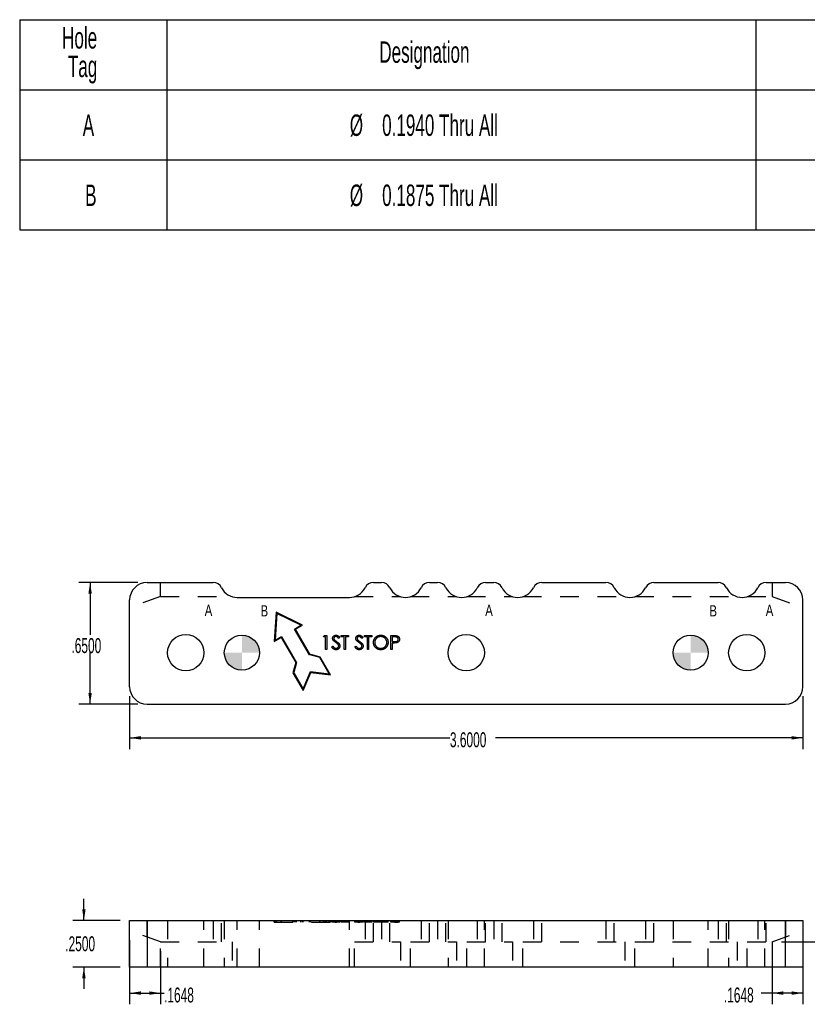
# Model space of a CAD drawing. Header units: inches. Extents: x 1880 to 2363, y -453 to -54.
# Tile 782 of 1056: x 2034.25 to 2038.47, y -149.71 to -144.45. Entities that reach past the tile are written whole.
import ezdxf

# ---------------------------------------------------------------- set-up
doc = ezdxf.new("R2010")
doc.units = ezdxf.units.IN
doc.header["$LTSCALE"] = 0.5
doc.header["$MEASUREMENT"] = 0
doc.linetypes.add('HIDDEN', pattern=[0.225, 0.15, -0.075])
for name, color, linetype in [('SID-M-D', 42, 'Continuous'), ('SID-M-F', 202, 'Continuous'), ('SID-M-H', 4, 'HIDDEN'), ('SID-M-S', 105, 'Continuous')]:
    doc.layers.add(name, color=color, linetype=linetype)
doc.styles.add('SLDTEXTSTYLE0', font='TXT', dxfattribs={"width": 0.595745})

msp = doc.modelspace()

# ---------------------------------------------------------------- hatches: boundary and pattern name
at = {"layer": 'SID-M-F'}
h = msp.add_hatch(color=256, dxfattribs=at)
edge = h.paths.add_edge_path(flags=0)
edge.add_arc((2035.44154, -147.8326), 0.09375, 0, 90)
edge.add_line((2035.44154, -147.73885), (2035.44154, -147.8326))
edge.add_line((2035.44154, -147.8326), (2035.53529, -147.8326))
h = msp.add_hatch(color=256, dxfattribs=at)
edge = h.paths.add_edge_path(flags=0)
edge.add_arc((2037.84154, -147.8326), 0.09375, 0, 90)
edge.add_line((2037.84154, -147.73885), (2037.84154, -147.8326))
edge.add_line((2037.84154, -147.8326), (2037.93529, -147.8326))
h = msp.add_hatch(color=256, dxfattribs=at)
edge = h.paths.add_edge_path(flags=0)
edge.add_arc((2035.44154, -147.8326), 0.09375, 180, 270)
edge.add_line((2035.44154, -147.92635), (2035.44154, -147.8326))
edge.add_line((2035.44154, -147.8326), (2035.34779, -147.8326))
h = msp.add_hatch(color=256, dxfattribs=at)
edge = h.paths.add_edge_path(flags=0)
edge.add_arc((2037.84154, -147.8326), 0.09375, 180, 270)
edge.add_line((2037.84154, -147.92635), (2037.84154, -147.8326))
edge.add_line((2037.84154, -147.8326), (2037.74779, -147.8326))

# ---------------------------------------------------------------- linework, layer by layer
at = {"layer": 'SID-M-D', "color": 0}
for p, q in [((2034.25368, -144.44545), (2041.734, -144.44545)), ((2034.25368, -144.44545), (2034.25368, -145.57045)), ((2035.04109, -144.44545), (2035.04109, -145.57045)), ((2038.19069, -144.44545), (2038.19069, -145.57045)), ((2034.25368, -144.82045), (2041.734, -144.82045)), ((2034.25368, -145.19545), (2041.734, -145.19545)), ((2034.25368, -145.57045), (2041.734, -145.57045))]:
    msp.add_line(p, q, dxfattribs=at)
at = {"layer": 'SID-M-D'}
for p, q in [((2034.88454, -147.4576), (2034.57008, -147.4576)), ((2034.63008, -147.4576), (2034.63008, -147.73682)), ((2034.63008, -148.1076), (2034.63008, -147.83207)), ((2034.84154, -148.0646), (2034.84154, -148.34825)), ((2038.44154, -148.0646), (2038.44154, -148.34825)), ((2034.88454, -148.1076), (2034.57008, -148.1076)), ((2034.84154, -148.28825), (2036.55404, -148.28825)), ((2038.44154, -148.28825), (2036.79787, -148.28825)), ((2034.59694, -149.26538), (2034.59694, -149.14999)), ((2034.79154, -149.26538), (2034.53694, -149.26538)), ((2034.84154, -149.37038), (2034.84154, -149.71409)), ((2038.32669, -149.38038), (2038.87328, -149.38038)), ((2038.44154, -149.37038), (2038.44154, -149.71409)), ((2035.00639, -149.43038), (2035.00639, -149.71409)), ((2038.27669, -149.43038), (2038.27669, -149.71409)), ((2034.79154, -149.51538), (2034.53694, -149.51538)), ((2034.59694, -149.51538), (2034.59694, -149.63076)), ((2034.84154, -149.65409), (2035.02575, -149.65409)), ((2038.44154, -149.65409), (2038.21854, -149.65409))]:
    msp.add_line(p, q, dxfattribs=at)
for points in [[(2034.63008, -147.4576), (2034.62085, -147.5176), (2034.63931, -147.5176)], [(2034.63008, -148.1076), (2034.63931, -148.0476), (2034.62085, -148.0476)], [(2034.84154, -148.28825), (2034.90154, -148.29748), (2034.90154, -148.27902)], [(2038.44154, -148.28825), (2038.38154, -148.27902), (2038.38154, -148.29748)], [(2034.59694, -149.26538), (2034.60618, -149.20538), (2034.58771, -149.20538)], [(2034.59694, -149.51538), (2034.58771, -149.57538), (2034.60618, -149.57538)], [(2034.84154, -149.65409), (2034.90154, -149.66332), (2034.90154, -149.64486)], [(2035.00639, -149.65409), (2034.94639, -149.64486), (2034.94639, -149.66332)], [(2038.27669, -149.65409), (2038.33669, -149.66332), (2038.33669, -149.64486)], [(2038.44154, -149.65409), (2038.38154, -149.64486), (2038.38154, -149.66332)]]:
    msp.add_solid(points, dxfattribs=at)
at = {"layer": 'SID-M-H'}
for p, q in [((2035.00639, -147.5325), (2035.00639, -147.4576)), ((2038.27669, -147.4576), (2038.27669, -147.5325)), ((2035.00639, -147.5325), (2034.84154, -147.5925)), ((2035.00639, -147.5325), (2035.38941, -147.5325)), ((2036.04367, -147.5325), (2036.28941, -147.5325)), ((2036.34367, -147.5325), (2036.58941, -147.5325)), ((2036.64367, -147.5325), (2036.88941, -147.5325)), ((2036.94367, -147.5325), (2037.48941, -147.5325)), ((2037.54367, -147.5325), (2038.08941, -147.5325)), ((2038.14367, -147.5325), (2038.27669, -147.5325)), ((2038.27669, -147.5325), (2038.44154, -147.5925)), ((2034.93454, -149.35422), (2034.93454, -149.26538)), ((2035.04454, -149.26538), (2035.04454, -149.51538)), ((2035.23854, -149.51538), (2035.23854, -149.26538)), ((2035.28809, -149.26538), (2035.28809, -149.38038)), ((2035.33269, -149.38038), (2035.33269, -149.26538)), ((2035.34779, -149.26538), (2035.34779, -149.51538)), ((2035.41654, -149.51538), (2035.41654, -149.26538)), ((2035.53529, -149.51538), (2035.53529, -149.26538)), ((2035.61465, -149.27538), (2035.61465, -149.26538)), ((2035.61465, -149.27538), (2035.91515, -149.27538)), ((2035.61913, -149.27538), (2035.61913, -149.26538)), ((2035.6248, -149.27538), (2035.6248, -149.26538)), ((2035.62841, -149.27538), (2035.62841, -149.26538)), ((2035.6523, -149.27538), (2035.6523, -149.26538)), ((2035.65377, -149.27538), (2035.65377, -149.26538)), ((2035.71483, -149.27538), (2035.71483, -149.26538)), ((2035.71913, -149.27538), (2035.71913, -149.26538)), ((2035.72305, -149.27538), (2035.72305, -149.26538)), ((2035.72851, -149.27538), (2035.72851, -149.26538)), ((2035.72947, -149.27538), (2035.72947, -149.26538)), ((2035.73377, -149.27538), (2035.73377, -149.26538)), ((2035.75769, -149.27538), (2035.75769, -149.26538)), ((2035.76616, -149.27538), (2035.76616, -149.26538)), ((2035.76913, -149.27538), (2035.76913, -149.26538)), ((2035.76966, -149.27538), (2035.76966, -149.26538)), ((2035.80305, -149.27538), (2035.80305, -149.26538)), ((2035.80568, -149.27538), (2035.80568, -149.26538)), ((2035.80841, -149.27538), (2035.80841, -149.26538)), ((2035.81091, -149.27538), (2035.81091, -149.26538)), ((2035.85769, -149.27538), (2035.85769, -149.26538)), ((2035.86033, -149.27538), (2035.86033, -149.26538)), ((2035.87733, -149.27538), (2035.87733, -149.26538)), ((2035.8817, -149.27538), (2035.8817, -149.26538)), ((2035.88878, -149.27538), (2035.88878, -149.26538)), ((2035.89545, -149.27538), (2035.89545, -149.26538)), ((2035.90769, -149.27538), (2035.90769, -149.26538)), ((2035.91515, -149.27538), (2035.91515, -149.26538)), ((2035.92215, -149.27538), (2035.92215, -149.26538)), ((2035.92692, -149.27538), (2035.92692, -149.26538)), ((2035.92844, -149.27538), (2035.92844, -149.26538)), ((2035.93107, -149.27538), (2035.93107, -149.26538)), ((2035.93359, -149.27538), (2035.93359, -149.26538)), ((2035.93849, -149.27538), (2035.93849, -149.26538)), ((2035.94326, -149.27538), (2035.94326, -149.26538)), ((2035.9445, -149.27538), (2035.9445, -149.26538)), ((2035.94477, -149.27538), (2035.94477, -149.26538)), ((2035.94524, -149.27538), (2035.94524, -149.26538)), ((2035.94849, -149.27538), (2035.94849, -149.26538)), ((2035.95667, -149.27538), (2035.95667, -149.26538)), ((2035.95902, -149.27538), (2035.95902, -149.26538)), ((2035.95934, -149.27538), (2035.95934, -149.26538)), ((2035.96506, -149.27538), (2035.96506, -149.26538)), ((2035.96601, -149.27538), (2035.96601, -149.26538)), ((2035.97269, -149.27538), (2035.97269, -149.26538)), ((2036.01178, -149.27538), (2035.97269, -149.27538)), ((2035.9889, -149.27538), (2035.9889, -149.26538)), ((2035.99557, -149.27538), (2035.99557, -149.26538)), ((2036.01178, -149.27538), (2036.01178, -149.26538)), ((2036.01654, -149.51538), (2036.01654, -149.26538)), ((2036.04611, -149.27538), (2036.04611, -149.26538)), ((2036.05088, -149.27538), (2036.05088, -149.26538)), ((2036.05239, -149.27538), (2036.05239, -149.26538)), ((2036.05503, -149.27538), (2036.05503, -149.26538)), ((2036.05755, -149.27538), (2036.05755, -149.26538)), ((2036.06245, -149.27538), (2036.06245, -149.26538)), ((2036.06722, -149.27538), (2036.06722, -149.26538)), ((2036.06846, -149.27538), (2036.06846, -149.26538)), ((2036.06872, -149.27538), (2036.06872, -149.26538)), ((2036.0692, -149.27538), (2036.0692, -149.26538)), ((2036.07245, -149.27538), (2036.07245, -149.26538)), ((2036.08063, -149.27538), (2036.08063, -149.26538)), ((2036.08298, -149.27538), (2036.08298, -149.26538)), ((2036.08329, -149.27538), (2036.08329, -149.26538)), ((2036.08902, -149.27538), (2036.08902, -149.26538)), ((2036.08997, -149.27538), (2036.08997, -149.26538)), ((2036.09664, -149.27538), (2036.09664, -149.26538)), ((2036.13574, -149.27538), (2036.09664, -149.27538)), ((2036.10038, -149.26538), (2036.10038, -149.38038)), ((2036.11285, -149.27538), (2036.11285, -149.26538)), ((2036.11953, -149.27538), (2036.11953, -149.26538)), ((2036.13574, -149.27538), (2036.13574, -149.26538)), ((2036.14498, -149.38038), (2036.14498, -149.26538)), ((2036.14527, -149.27538), (2036.14527, -149.26538)), ((2036.15195, -149.27538), (2036.15195, -149.26538)), ((2036.18389, -149.27538), (2036.18389, -149.26538)), ((2036.18422, -149.27538), (2036.18422, -149.26538)), ((2036.18449, -149.27538), (2036.18449, -149.26538)), ((2036.18809, -149.26538), (2036.18809, -149.38038)), ((2036.21679, -149.27538), (2036.21679, -149.26538)), ((2036.22346, -149.27538), (2036.22346, -149.26538)), ((2036.23269, -149.38038), (2036.23269, -149.26538)), ((2036.23872, -149.27538), (2036.23872, -149.26538)), ((2036.25071, -149.27538), (2036.23872, -149.27538)), ((2036.24539, -149.27538), (2036.24539, -149.26538)), ((2036.25071, -149.27538), (2036.25071, -149.26538)), ((2036.25331, -149.27538), (2036.25331, -149.26538)), ((2036.25842, -149.27538), (2036.25842, -149.26538)), ((2036.259, -149.27538), (2036.259, -149.26538)), ((2036.26965, -149.27538), (2036.26965, -149.26538)), ((2036.27025, -149.27538), (2036.27025, -149.26538)), ((2036.27781, -149.27538), (2036.27781, -149.26538)), ((2036.28449, -149.27538), (2036.28449, -149.26538)), ((2036.40038, -149.26538), (2036.40038, -149.38038)), ((2036.44498, -149.38038), (2036.44498, -149.26538)), ((2036.48809, -149.26538), (2036.48809, -149.38038)), ((2036.53269, -149.38038), (2036.53269, -149.26538)), ((2036.54454, -149.26538), (2036.54454, -149.51538)), ((2036.70038, -149.26538), (2036.70038, -149.38038)), ((2036.73854, -149.51538), (2036.73854, -149.26538)), ((2036.74498, -149.38038), (2036.74498, -149.26538)), ((2036.78809, -149.26538), (2036.78809, -149.38038)), ((2036.83269, -149.38038), (2036.83269, -149.26538)), ((2037.00038, -149.26538), (2037.00038, -149.38038)), ((2037.04498, -149.38038), (2037.04498, -149.26538)), ((2037.38809, -149.26538), (2037.38809, -149.38038)), ((2037.43269, -149.38038), (2037.43269, -149.26538)), ((2037.60038, -149.26538), (2037.60038, -149.38038)), ((2037.64498, -149.38038), (2037.64498, -149.26538)), ((2037.74779, -149.26538), (2037.74779, -149.51538)), ((2037.93529, -149.51538), (2037.93529, -149.26538)), ((2037.98809, -149.26538), (2037.98809, -149.38038)), ((2038.03269, -149.38038), (2038.03269, -149.26538)), ((2038.04454, -149.26538), (2038.04454, -149.51538)), ((2038.20038, -149.26538), (2038.20038, -149.38038)), ((2038.23854, -149.51538), (2038.23854, -149.26538)), ((2038.24498, -149.38038), (2038.24498, -149.26538)), ((2038.34854, -149.26538), (2038.34854, -149.35422)), ((2035.00639, -149.38038), (2034.84154, -149.32038)), ((2038.27669, -149.38038), (2038.44154, -149.32038)), ((2035.00639, -149.51538), (2035.00639, -149.38038)), ((2035.00639, -149.38038), (2035.38941, -149.38038)), ((2035.38941, -149.38038), (2035.38941, -149.51538)), ((2036.04367, -149.51538), (2036.04367, -149.38038)), ((2036.04367, -149.38038), (2036.28941, -149.38038)), ((2036.28941, -149.38038), (2036.28941, -149.51538)), ((2036.34367, -149.51538), (2036.34367, -149.38038)), ((2036.34367, -149.38038), (2036.58941, -149.38038)), ((2036.58941, -149.38038), (2036.58941, -149.51538)), ((2036.64367, -149.51538), (2036.64367, -149.38038)), ((2036.64367, -149.38038), (2036.88941, -149.38038)), ((2036.88941, -149.38038), (2036.88941, -149.51538)), ((2036.94367, -149.51538), (2036.94367, -149.38038)), ((2036.94367, -149.38038), (2037.48941, -149.38038)), ((2037.48941, -149.38038), (2037.48941, -149.51538)), ((2037.54367, -149.51538), (2037.54367, -149.38038)), ((2037.54367, -149.38038), (2038.08941, -149.38038)), ((2038.08941, -149.38038), (2038.08941, -149.51538)), ((2038.14367, -149.51538), (2038.14367, -149.38038)), ((2038.14367, -149.38038), (2038.27669, -149.38038)), ((2038.27669, -149.38038), (2038.27669, -149.51538))]:
    msp.add_line(p, q, dxfattribs=at)
for points, knots in [([(2035.94477, -149.27538), (2035.9442, -149.27538), (2035.94309, -149.27538), (2035.94144, -149.27538), (2035.93982, -149.27538), (2035.93825, -149.27538), (2035.93672, -149.27538), (2035.93523, -149.27538), (2035.93378, -149.27538), (2035.93236, -149.27538), (2035.93098, -149.27538), (2035.92964, -149.27538), (2035.92831, -149.27538), (2035.92701, -149.27538), (2035.92575, -149.27538), (2035.92451, -149.27538), (2035.9233, -149.27538), (2035.92254, -149.27538), (2035.92215, -149.27538)], [0, 0, 0, 0, 0.05720712, 0.11369377, 0.16917451, 0.2241547, 0.27871426, 0.33378749, 0.38923362, 0.44581309, 0.50369413, 0.56428253, 0.62796277, 0.69464338, 0.76537745, 0.83961467, 0.91753941, 1, 1, 1, 1]), ([(2035.93849, -149.27538), (2035.93866, -149.27538), (2035.93904, -149.27538), (2035.93975, -149.27538), (2035.94068, -149.27538), (2035.94182, -149.27538), (2035.94318, -149.27538), (2035.94476, -149.27538), (2035.94655, -149.27538), (2035.94782, -149.27538), (2035.94849, -149.27538)], [0, 0, 0, 0, 0.0525943, 0.124952, 0.2180939, 0.3335024, 0.4687892, 0.6249376, 0.801683, 1, 1, 1, 1]), ([(2035.96601, -149.27538), (2035.966, -149.27538), (2035.96597, -149.27538), (2035.96565, -149.27538), (2035.96519, -149.27538), (2035.96449, -149.27538), (2035.96362, -149.27538), (2035.96254, -149.27538), (2035.96128, -149.27538), (2035.95983, -149.27538), (2035.95825, -149.27538), (2035.95658, -149.27538), (2035.95482, -149.27538), (2035.95297, -149.27538), (2035.95104, -149.27538), (2035.94902, -149.27538), (2035.94692, -149.27538), (2035.94549, -149.27538), (2035.94477, -149.27538)], [0, 0, 0, 0, 0.0614952, 0.1217962, 0.1809517, 0.2402988, 0.2997574, 0.3607997, 0.4231654, 0.4883458, 0.5536422, 0.6172806, 0.6801816, 0.7421416, 0.8046285, 0.8682356, 0.9330084, 1, 1, 1, 1]), ([(2036.06872, -149.27538), (2036.06816, -149.27538), (2036.06705, -149.27538), (2036.06539, -149.27538), (2036.06378, -149.27538), (2036.06221, -149.27538), (2036.06068, -149.27538), (2036.05919, -149.27538), (2036.05774, -149.27538), (2036.05632, -149.27538), (2036.05493, -149.27538), (2036.0536, -149.27538), (2036.05227, -149.27538), (2036.05096, -149.27538), (2036.04971, -149.27538), (2036.04847, -149.27538), (2036.04726, -149.27538), (2036.0465, -149.27538), (2036.04611, -149.27538)], [0, 0, 0, 0, 0.05720712, 0.11369377, 0.16917451, 0.2241547, 0.27871426, 0.33378749, 0.38923362, 0.44581309, 0.50369413, 0.56428253, 0.62796277, 0.69464338, 0.76537745, 0.83961467, 0.91753941, 1, 1, 1, 1]), ([(2036.06245, -149.27538), (2036.06261, -149.27538), (2036.063, -149.27538), (2036.06371, -149.27538), (2036.06464, -149.27538), (2036.06578, -149.27538), (2036.06714, -149.27538), (2036.06872, -149.27538), (2036.07051, -149.27538), (2036.07178, -149.27538), (2036.07245, -149.27538)], [0, 0, 0, 0, 0.0525943, 0.124952, 0.2180939, 0.3335024, 0.4687892, 0.6249376, 0.801683, 1, 1, 1, 1]), ([(2036.08997, -149.27538), (2036.08996, -149.27538), (2036.08993, -149.27538), (2036.08961, -149.27538), (2036.08914, -149.27538), (2036.08845, -149.27538), (2036.08758, -149.27538), (2036.0865, -149.27538), (2036.08524, -149.27538), (2036.08379, -149.27538), (2036.08221, -149.27538), (2036.08053, -149.27538), (2036.07878, -149.27538), (2036.07692, -149.27538), (2036.07499, -149.27538), (2036.07298, -149.27538), (2036.07088, -149.27538), (2036.06945, -149.27538), (2036.06872, -149.27538)], [0, 0, 0, 0, 0.0614952, 0.1217962, 0.1809517, 0.2402988, 0.2997574, 0.3607997, 0.4231654, 0.4883458, 0.5536422, 0.6172806, 0.6801816, 0.7421416, 0.8046285, 0.8682356, 0.9330084, 1, 1, 1, 1]), ([(2036.18449, -149.27538), (2036.18314, -149.27538), (2036.18048, -149.27538), (2036.17658, -149.27538), (2036.17284, -149.27538), (2036.16926, -149.27538), (2036.16584, -149.27538), (2036.16258, -149.27538), (2036.15948, -149.27538), (2036.15659, -149.27538), (2036.15394, -149.27538), (2036.15162, -149.27538), (2036.14967, -149.27538), (2036.14806, -149.27538), (2036.1468, -149.27538), (2036.14593, -149.27538), (2036.14537, -149.27538), (2036.14531, -149.27538), (2036.14527, -149.27538)], [0, 0, 0, 0, 0.0658189, 0.1297465, 0.192072, 0.2534594, 0.3145696, 0.3762799, 0.4390257, 0.503267, 0.5674928, 0.6297048, 0.6909996, 0.7514517, 0.8120044, 0.8731497, 0.9356355, 1, 1, 1, 1]), ([(2036.22346, -149.27538), (2036.22343, -149.27538), (2036.22336, -149.27538), (2036.22281, -149.27538), (2036.22194, -149.27538), (2036.2207, -149.27538), (2036.21909, -149.27538), (2036.21712, -149.27538), (2036.2148, -149.27538), (2036.21217, -149.27538), (2036.20928, -149.27538), (2036.20621, -149.27538), (2036.20297, -149.27538), (2036.19958, -149.27538), (2036.19602, -149.27538), (2036.19232, -149.27538), (2036.18846, -149.27538), (2036.18583, -149.27538), (2036.18449, -149.27538)], [0, 0, 0, 0, 0.06523429, 0.12858434, 0.19034309, 0.25140799, 0.31220558, 0.37361408, 0.43626401, 0.50040726, 0.56453495, 0.62713708, 0.68833831, 0.74923959, 0.81007579, 0.87165561, 0.93476571, 1, 1, 1, 1]), ([(2036.26965, -149.27538), (2036.26918, -149.27538), (2036.26816, -149.27538), (2036.26648, -149.27538), (2036.26452, -149.27538), (2036.26229, -149.27538), (2036.25979, -149.27538), (2036.25701, -149.27538), (2036.25396, -149.27538), (2036.25183, -149.27538), (2036.25071, -149.27538)], [0, 0, 0, 0, 0.0751716, 0.1647429, 0.2680114, 0.385964, 0.5177993, 0.6636978, 0.8244168, 1, 1, 1, 1]), ([(2036.25842, -149.27538), (2036.25905, -149.27538), (2036.26028, -149.27538), (2036.26205, -149.27538), (2036.2637, -149.27538), (2036.26521, -149.27538), (2036.26659, -149.27538), (2036.26783, -149.27538), (2036.26895, -149.27538), (2036.27024, -149.27538), (2036.27169, -149.27538), (2036.27327, -149.27538), (2036.2746, -149.27538), (2036.27575, -149.27538), (2036.27668, -149.27538), (2036.27733, -149.27538), (2036.27774, -149.27538), (2036.27779, -149.27538), (2036.27781, -149.27538)], [0, 0, 0, 0, 0.0725466, 0.1400498, 0.2025188, 0.2606047, 0.313264, 0.3617272, 0.4048899, 0.444319, 0.5165995, 0.5864091, 0.6549956, 0.7243019, 0.793411, 0.86161, 0.9295377, 1, 1, 1, 1]), ([(2036.28449, -149.27538), (2036.28448, -149.27538), (2036.28446, -149.27538), (2036.28425, -149.27538), (2036.28397, -149.27538), (2036.28353, -149.27538), (2036.28296, -149.27538), (2036.28229, -149.27538), (2036.28149, -149.27538), (2036.28056, -149.27538), (2036.27953, -149.27538), (2036.2784, -149.27538), (2036.27717, -149.27538), (2036.27585, -149.27538), (2036.27443, -149.27538), (2036.27292, -149.27538), (2036.27132, -149.27538), (2036.27021, -149.27538), (2036.26965, -149.27538)], [0, 0, 0, 0, 0.07011889, 0.13719235, 0.20201618, 0.26463141, 0.32611655, 0.3860103, 0.44581185, 0.5052977, 0.56463328, 0.62428263, 0.68390203, 0.74395277, 0.80538773, 0.86838803, 0.93308403, 1, 1, 1, 1])]:
    msp.add_open_spline(points, degree=3, knots=knots, dxfattribs=at)
at = {"layer": 'SID-M-S'}
for p, q in [((2034.93454, -147.4576), (2035.28809, -147.4576)), ((2036.14498, -147.4576), (2036.18809, -147.4576)), ((2036.44498, -147.4576), (2036.48809, -147.4576)), ((2036.74498, -147.4576), (2036.78809, -147.4576)), ((2037.04498, -147.4576), (2037.38809, -147.4576)), ((2037.64498, -147.4576), (2037.98809, -147.4576)), ((2038.24498, -147.4576), (2038.34854, -147.4576)), ((2034.84154, -148.0146), (2034.84154, -147.5506)), ((2035.41654, -147.5365), (2036.01654, -147.5365)), ((2038.44154, -148.0146), (2038.44154, -147.5506)), ((2035.6248, -147.61582), (2035.61465, -147.77319)), ((2035.62841, -147.62207), (2035.61913, -147.76599)), ((2035.76616, -147.68572), (2035.6248, -147.61582)), ((2035.75769, -147.68599), (2035.62841, -147.62207)), ((2035.72305, -147.70599), (2035.75769, -147.68599)), ((2035.80305, -147.84456), (2035.72305, -147.70599)), ((2035.72851, -147.70746), (2035.76616, -147.68572)), ((2035.80568, -147.84112), (2035.72851, -147.70746)), ((2035.61465, -147.77319), (2035.6523, -147.75146)), ((2035.61913, -147.76599), (2035.65377, -147.74599)), ((2035.6523, -147.75146), (2035.72947, -147.88512)), ((2035.65377, -147.74599), (2035.73377, -147.88456)), ((2035.87733, -147.74839), (2035.8817, -147.74076)), ((2035.88878, -147.74839), (2035.87733, -147.74839)), ((2035.8817, -147.74076), (2035.89545, -147.74076)), ((2035.88878, -147.81513), (2035.88878, -147.74839)), ((2035.89545, -147.74076), (2035.89545, -147.81513)), ((2035.96506, -147.75144), (2035.95902, -147.75602)), ((2035.97269, -147.74076), (2036.01178, -147.74076)), ((2035.97269, -147.74839), (2035.97269, -147.74076)), ((2035.9889, -147.74839), (2035.97269, -147.74839)), ((2035.9889, -147.81513), (2035.9889, -147.74839)), ((2035.99557, -147.74839), (2035.99557, -147.81513)), ((2036.01178, -147.74839), (2035.99557, -147.74839)), ((2036.01178, -147.74076), (2036.01178, -147.74839)), ((2036.08902, -147.75144), (2036.08298, -147.75602)), ((2036.09664, -147.74076), (2036.13574, -147.74076)), ((2036.09664, -147.74839), (2036.09664, -147.74076)), ((2036.11285, -147.74839), (2036.09664, -147.74839)), ((2036.11285, -147.81513), (2036.11285, -147.74839)), ((2036.11953, -147.74839), (2036.11953, -147.81513)), ((2036.13574, -147.74839), (2036.11953, -147.74839)), ((2036.13574, -147.74076), (2036.13574, -147.74839)), ((2036.23872, -147.74076), (2036.25331, -147.74076)), ((2036.23872, -147.81513), (2036.23872, -147.74076)), ((2036.24539, -147.74839), (2036.24539, -147.77318)), ((2036.259, -147.74839), (2036.24539, -147.74839)), ((2036.24539, -147.77318), (2036.25842, -147.77334)), ((2036.24539, -147.78081), (2036.24539, -147.81513)), ((2036.25071, -147.78081), (2036.24539, -147.78081)), ((2035.89545, -147.81513), (2035.88878, -147.81513)), ((2035.92215, -147.80079), (2035.92844, -147.79702)), ((2035.99557, -147.81513), (2035.9889, -147.81513)), ((2036.04611, -147.80079), (2036.05239, -147.79702)), ((2036.11953, -147.81513), (2036.11285, -147.81513)), ((2036.24539, -147.81513), (2036.23872, -147.81513)), ((2035.72947, -147.88512), (2035.71483, -147.93976)), ((2035.73377, -147.88456), (2035.71913, -147.9392)), ((2035.85769, -147.8592), (2035.80305, -147.84456)), ((2035.86033, -147.85576), (2035.80568, -147.84112)), ((2035.90769, -147.9458), (2035.85769, -147.8592)), ((2035.91515, -147.95073), (2035.86033, -147.85576)), ((2035.71483, -147.93976), (2035.76966, -148.03473)), ((2035.71913, -147.9392), (2035.76913, -148.0258)), ((2035.76913, -148.0258), (2035.80841, -147.93384)), ((2035.76966, -148.03473), (2035.81091, -147.93817)), ((2035.80841, -147.93384), (2035.90769, -147.9458)), ((2035.81091, -147.93817), (2035.91515, -147.95073)), ((2034.93454, -148.1076), (2038.34854, -148.1076)), ((2034.84154, -149.51538), (2034.84154, -149.26538)), ((2034.84154, -149.26538), (2038.44154, -149.26538)), ((2034.93454, -149.26538), (2034.93454, -149.51538)), ((2038.34854, -149.51538), (2038.34854, -149.26538)), ((2038.44154, -149.26538), (2038.44154, -149.51538)), ((2038.44154, -149.51538), (2034.84154, -149.51538))]:
    msp.add_line(p, q, dxfattribs=at)
for centre, radius in [((2035.14154, -147.8326), 0.097), ((2035.44154, -147.8326), 0.09375), ((2036.64154, -147.8326), 0.097), ((2037.84154, -147.8326), 0.09375), ((2038.14154, -147.8326), 0.097)]:
    msp.add_circle(centre, radius, dxfattribs=at)
for centre, radius, start, end in [((2034.93454, -147.5506), 0.093, 90, 180), ((2035.28809, -147.5076), 0.05, 26.87743, 90), ((2036.14498, -147.5076), 0.05, 90, 153.12257), ((2036.18809, -147.5076), 0.05, 26.87743, 90), ((2036.44498, -147.5076), 0.05, 90, 153.12257), ((2036.48809, -147.5076), 0.05, 26.87743, 90), ((2036.74498, -147.5076), 0.05, 90, 153.12257), ((2036.78809, -147.5076), 0.05, 26.87743, 90), ((2037.04498, -147.5076), 0.05, 90, 153.12257), ((2037.38809, -147.5076), 0.05, 26.87743, 90), ((2037.64498, -147.5076), 0.05, 90, 153.12257), ((2037.98809, -147.5076), 0.05, 26.87743, 90), ((2038.24498, -147.5076), 0.05, 90, 153.12257), ((2038.34854, -147.5506), 0.093, 0, 90), ((2035.41654, -147.4425), 0.094, 206.87743, 270), ((2036.01654, -147.4425), 0.094, 270, 333.12257), ((2036.31654, -147.4425), 0.094, 206.87743, 333.12257), ((2036.61654, -147.4425), 0.094, 206.87743, 333.12257), ((2036.91654, -147.4425), 0.094, 206.87743, 333.12257), ((2037.51654, -147.4425), 0.094, 206.87743, 333.12257), ((2038.11654, -147.4425), 0.094, 206.87743, 333.12257), ((2034.93454, -148.0146), 0.093, 180, 270), ((2038.34854, -148.0146), 0.093, 270, 0)]:
    msp.add_arc(centre, radius, start, end, dxfattribs=at)
for points, knots in [([(2035.92692, -147.75621), (2035.92694, -147.75542), (2035.927, -147.75387), (2035.92746, -147.75159), (2035.9282, -147.74942), (2035.92922, -147.74737), (2035.93054, -147.7455), (2035.93208, -147.74379), (2035.93389, -147.74233), (2035.9359, -147.74108), (2035.93809, -147.74009), (2035.94039, -147.73937), (2035.94279, -147.73894), (2035.94442, -147.73888), (2035.94524, -147.73885)], [0, 0, 0, 0, 0.0837707, 0.1657509, 0.246237, 0.3274037, 0.4087255, 0.4896297, 0.5716099, 0.6557425, 0.7412237, 0.8265771, 0.9120042, 1, 1, 1, 1]), ([(2035.93107, -147.76753), (2035.93074, -147.7671), (2035.9301, -147.76623), (2035.92924, -147.76489), (2035.92852, -147.76351), (2035.92794, -147.76211), (2035.92747, -147.76067), (2035.92715, -147.75921), (2035.92695, -147.75772), (2035.92693, -147.75671), (2035.92692, -147.75621)], [0, 0, 0, 0, 0.1335024, 0.2625505, 0.3882519, 0.511531, 0.6337341, 0.7554018, 0.8775569, 1, 1, 1, 1]), ([(2035.94326, -147.77765), (2035.94248, -147.77709), (2035.94098, -147.77603), (2035.93889, -147.77444), (2035.93702, -147.773), (2035.93538, -147.77167), (2035.93397, -147.77047), (2035.93278, -147.7694), (2035.93183, -147.76844), (2035.93131, -147.76781), (2035.93107, -147.76753)], [0, 0, 0, 0, 0.1815353, 0.3470817, 0.4955678, 0.6283573, 0.7455197, 0.8458308, 0.9307818, 1, 1, 1, 1]), ([(2035.9445, -147.74648), (2035.94373, -147.74651), (2035.94225, -147.74655), (2035.94015, -147.7471), (2035.93825, -147.74793), (2035.93662, -147.74914), (2035.93527, -147.75057), (2035.93429, -147.7522), (2035.9337, -147.754), (2035.93363, -147.75526), (2035.93359, -147.7559)], [0, 0, 0, 0, 0.1430311, 0.275822, 0.4018687, 0.5278745, 0.650459, 0.7659638, 0.8808091, 1, 1, 1, 1]), ([(2035.93359, -147.7559), (2035.9336, -147.7563), (2035.93362, -147.7571), (2035.93385, -147.75828), (2035.93415, -147.75945), (2035.93462, -147.76061), (2035.93528, -147.76179), (2035.93614, -147.763), (2035.93722, -147.76426), (2035.93805, -147.76508), (2035.93849, -147.76551)], [0, 0, 0, 0, 0.1072824, 0.2160593, 0.3229564, 0.4341311, 0.5534241, 0.6860812, 0.8342604, 1, 1, 1, 1]), ([(2035.93849, -147.76551), (2035.93866, -147.76565), (2035.93904, -147.766), (2035.93975, -147.76656), (2035.94068, -147.76726), (2035.94182, -147.76812), (2035.94318, -147.76912), (2035.94476, -147.77025), (2035.94655, -147.77154), (2035.94782, -147.77244), (2035.94849, -147.77291)], [0, 0, 0, 0, 0.0525943, 0.124952, 0.2180939, 0.3335024, 0.4687892, 0.6249376, 0.801683, 1, 1, 1, 1]), ([(2035.95667, -147.78951), (2035.95634, -147.78908), (2035.95564, -147.78819), (2035.95444, -147.78686), (2035.95303, -147.78548), (2035.95144, -147.78403), (2035.94967, -147.78252), (2035.94772, -147.78093), (2035.94556, -147.7793), (2035.94404, -147.77821), (2035.94326, -147.77765)], [0, 0, 0, 0, 0.09028131, 0.18953433, 0.29920483, 0.41837415, 0.54836578, 0.68812912, 0.83907976, 1, 1, 1, 1]), ([(2035.95902, -147.75602), (2035.95866, -147.75555), (2035.95796, -147.75464), (2035.95689, -147.75338), (2035.95589, -147.75222), (2035.95489, -147.75122), (2035.95398, -147.75029), (2035.95308, -147.74952), (2035.95223, -147.74886), (2035.95115, -147.74816), (2035.94979, -147.74749), (2035.9481, -147.7469), (2035.94632, -147.74655), (2035.94511, -147.7465), (2035.9445, -147.74648)], [0, 0, 0, 0, 0.09844934, 0.18959042, 0.27412816, 0.35211132, 0.42368727, 0.48902601, 0.54893619, 0.6018922, 0.70125903, 0.79963268, 0.89856579, 1, 1, 1, 1]), ([(2035.94524, -147.73885), (2035.94612, -147.73888), (2035.94786, -147.73894), (2035.95042, -147.73947), (2035.9529, -147.74031), (2035.95488, -147.7413), (2035.95643, -147.74228), (2035.95762, -147.74317), (2035.95883, -147.7442), (2035.96004, -147.74538), (2035.96128, -147.74669), (2035.96253, -147.74815), (2035.96381, -147.74973), (2035.96464, -147.75086), (2035.96506, -147.75144)], [0, 0, 0, 0, 0.107209, 0.2132044, 0.3185615, 0.4265006, 0.4833404, 0.5432849, 0.6079743, 0.6771986, 0.7507411, 0.8287515, 0.9122099, 1, 1, 1, 1]), ([(2035.94849, -147.77291), (2035.9493, -147.7735), (2035.95086, -147.77464), (2035.95308, -147.77634), (2035.9551, -147.77802), (2035.95692, -147.77964), (2035.95855, -147.7812), (2035.95998, -147.78272), (2035.96123, -147.78419), (2035.96258, -147.78606), (2035.96395, -147.78837), (2035.96512, -147.79121), (2035.96587, -147.79406), (2035.96596, -147.79597), (2035.96601, -147.79691)], [0, 0, 0, 0, 0.096967, 0.1877632, 0.2723812, 0.3513018, 0.4243116, 0.4918819, 0.5542029, 0.6108432, 0.7159176, 0.8145502, 0.9085005, 1, 1, 1, 1]), ([(2036.05088, -147.75621), (2036.0509, -147.75542), (2036.05096, -147.75387), (2036.05142, -147.75159), (2036.05215, -147.74942), (2036.05318, -147.74737), (2036.0545, -147.7455), (2036.05604, -147.74379), (2036.05785, -147.74233), (2036.05986, -147.74108), (2036.06205, -147.74009), (2036.06435, -147.73937), (2036.06675, -147.73894), (2036.06837, -147.73888), (2036.0692, -147.73885)], [0, 0, 0, 0, 0.0837707, 0.1657509, 0.246237, 0.3274037, 0.4087255, 0.4896297, 0.5716099, 0.6557425, 0.7412237, 0.8265771, 0.9120042, 1, 1, 1, 1]), ([(2036.05503, -147.76753), (2036.0547, -147.7671), (2036.05406, -147.76623), (2036.0532, -147.76489), (2036.05248, -147.76351), (2036.0519, -147.76211), (2036.05143, -147.76067), (2036.05111, -147.75921), (2036.05091, -147.75772), (2036.05089, -147.75671), (2036.05088, -147.75621)], [0, 0, 0, 0, 0.1335024, 0.2625505, 0.3882519, 0.511531, 0.6337341, 0.7554018, 0.8775569, 1, 1, 1, 1]), ([(2036.06722, -147.77765), (2036.06644, -147.77709), (2036.06494, -147.77603), (2036.06285, -147.77444), (2036.06098, -147.773), (2036.05934, -147.77167), (2036.05792, -147.77047), (2036.05673, -147.7694), (2036.05579, -147.76844), (2036.05527, -147.76781), (2036.05503, -147.76753)], [0, 0, 0, 0, 0.1815353, 0.3470817, 0.4955678, 0.6283573, 0.7455197, 0.8458308, 0.9307818, 1, 1, 1, 1]), ([(2036.06846, -147.74648), (2036.06769, -147.74651), (2036.06621, -147.74655), (2036.06411, -147.7471), (2036.06221, -147.74793), (2036.06058, -147.74914), (2036.05923, -147.75057), (2036.05825, -147.7522), (2036.05766, -147.754), (2036.05759, -147.75526), (2036.05755, -147.7559)], [0, 0, 0, 0, 0.1430311, 0.275822, 0.4018687, 0.5278745, 0.650459, 0.7659638, 0.8808091, 1, 1, 1, 1]), ([(2036.05755, -147.7559), (2036.05756, -147.7563), (2036.05758, -147.7571), (2036.0578, -147.75828), (2036.05811, -147.75945), (2036.05858, -147.76061), (2036.05924, -147.76179), (2036.0601, -147.763), (2036.06118, -147.76426), (2036.06201, -147.76508), (2036.06245, -147.76551)], [0, 0, 0, 0, 0.1072824, 0.2160593, 0.3229564, 0.4341311, 0.5534241, 0.6860812, 0.8342604, 1, 1, 1, 1]), ([(2036.06245, -147.76551), (2036.06261, -147.76565), (2036.063, -147.766), (2036.06371, -147.76656), (2036.06464, -147.76726), (2036.06578, -147.76812), (2036.06714, -147.76912), (2036.06872, -147.77025), (2036.07051, -147.77154), (2036.07178, -147.77244), (2036.07245, -147.77291)], [0, 0, 0, 0, 0.0525943, 0.124952, 0.2180939, 0.3335024, 0.4687892, 0.6249376, 0.801683, 1, 1, 1, 1]), ([(2036.08063, -147.78951), (2036.08029, -147.78908), (2036.0796, -147.78819), (2036.07839, -147.78686), (2036.07699, -147.78548), (2036.0754, -147.78403), (2036.07363, -147.78252), (2036.07168, -147.78093), (2036.06952, -147.7793), (2036.068, -147.77821), (2036.06722, -147.77765)], [0, 0, 0, 0, 0.0902813, 0.1895343, 0.2992048, 0.4183741, 0.5483658, 0.6881291, 0.8390798, 1, 1, 1, 1]), ([(2036.08298, -147.75602), (2036.08262, -147.75555), (2036.08192, -147.75464), (2036.08085, -147.75338), (2036.07985, -147.75222), (2036.07885, -147.75122), (2036.07794, -147.75029), (2036.07704, -147.74952), (2036.07619, -147.74886), (2036.07511, -147.74816), (2036.07375, -147.74749), (2036.07205, -147.7469), (2036.07028, -147.74655), (2036.06907, -147.7465), (2036.06846, -147.74648)], [0, 0, 0, 0, 0.0984493, 0.1895904, 0.2741282, 0.3521113, 0.4236873, 0.489026, 0.5489362, 0.6018922, 0.701259, 0.7996327, 0.8985658, 1, 1, 1, 1]), ([(2036.0692, -147.73885), (2036.07008, -147.73888), (2036.07182, -147.73894), (2036.07438, -147.73947), (2036.07686, -147.74031), (2036.07884, -147.7413), (2036.08039, -147.74228), (2036.08158, -147.74317), (2036.08278, -147.7442), (2036.084, -147.74538), (2036.08524, -147.74669), (2036.08649, -147.74815), (2036.08777, -147.74973), (2036.08859, -147.75086), (2036.08902, -147.75144)], [0, 0, 0, 0, 0.107209, 0.2132044, 0.3185615, 0.4265006, 0.4833404, 0.5432849, 0.6079743, 0.6771986, 0.7507411, 0.8287515, 0.9122099, 1, 1, 1, 1]), ([(2036.07245, -147.77291), (2036.07326, -147.7735), (2036.07482, -147.77464), (2036.07704, -147.77634), (2036.07906, -147.77802), (2036.08088, -147.77964), (2036.08251, -147.7812), (2036.08394, -147.78272), (2036.08518, -147.78419), (2036.08654, -147.78606), (2036.08791, -147.78837), (2036.08908, -147.79121), (2036.08982, -147.79406), (2036.08992, -147.79597), (2036.08997, -147.79691)], [0, 0, 0, 0, 0.096967, 0.1877632, 0.2723812, 0.3513018, 0.4243116, 0.4918819, 0.5542029, 0.6108432, 0.7159176, 0.8145502, 0.9085005, 1, 1, 1, 1]), ([(2036.14527, -147.77827), (2036.14529, -147.77739), (2036.14531, -147.77563), (2036.14558, -147.77302), (2036.14597, -147.77045), (2036.14654, -147.76793), (2036.14728, -147.76547), (2036.14815, -147.76304), (2036.14922, -147.76068), (2036.15042, -147.75837), (2036.15177, -147.75615), (2036.15325, -147.75405), (2036.15482, -147.75205), (2036.15655, -147.75021), (2036.15837, -147.74847), (2036.16031, -147.74686), (2036.16237, -147.74536), (2036.16454, -147.74401), (2036.16679, -147.7428), (2036.1691, -147.74175), (2036.17145, -147.74085), (2036.17385, -147.74012), (2036.1763, -147.73955), (2036.17879, -147.73916), (2036.18132, -147.73889), (2036.18303, -147.73886), (2036.18389, -147.73885)], [0, 0, 0, 0, 0.043209, 0.0858729, 0.12812, 0.170152, 0.2119176, 0.253753, 0.2960064, 0.3384434, 0.3810154, 0.4228205, 0.4640891, 0.5051258, 0.545975, 0.5869852, 0.6283386, 0.6700838, 0.7119916, 0.7530392, 0.7940494, 0.8348855, 0.8754983, 0.9165473, 0.9580038, 1, 1, 1, 1]), ([(2036.18449, -147.81704), (2036.18314, -147.81701), (2036.18048, -147.81694), (2036.17658, -147.81639), (2036.17284, -147.81552), (2036.16926, -147.81427), (2036.16584, -147.81267), (2036.16258, -147.81071), (2036.15948, -147.80838), (2036.15659, -147.80574), (2036.15394, -147.80287), (2036.15162, -147.79979), (2036.14967, -147.79657), (2036.14806, -147.7932), (2036.1468, -147.78968), (2036.14593, -147.78601), (2036.14537, -147.78219), (2036.14531, -147.77959), (2036.14527, -147.77827)], [0, 0, 0, 0, 0.0658189, 0.1297465, 0.192072, 0.2534594, 0.3145696, 0.3762799, 0.4390257, 0.503267, 0.5674928, 0.6297048, 0.6909996, 0.7514517, 0.8120044, 0.8731497, 0.9356355, 1, 1, 1, 1]), ([(2036.18422, -147.74648), (2036.18351, -147.74649), (2036.18211, -147.74651), (2036.18002, -147.74673), (2036.17796, -147.74705), (2036.17593, -147.74752), (2036.17392, -147.74812), (2036.17195, -147.74884), (2036.17, -147.74972), (2036.16809, -147.7507), (2036.16626, -147.75182), (2036.1645, -147.75301), (2036.16286, -147.75431), (2036.16132, -147.7557), (2036.15988, -147.75718), (2036.15855, -147.75875), (2036.15732, -147.76042), (2036.1562, -147.76217), (2036.15521, -147.764), (2036.15432, -147.76588), (2036.15359, -147.76782), (2036.15301, -147.76981), (2036.15251, -147.77184), (2036.1522, -147.77393), (2036.15197, -147.77607), (2036.15196, -147.77751), (2036.15195, -147.77825)], [0, 0, 0, 0, 0.0420169, 0.0836322, 0.1249648, 0.1662222, 0.2075844, 0.2495075, 0.2916118, 0.3346064, 0.3774695, 0.4193916, 0.4608732, 0.501919, 0.5427073, 0.5838362, 0.6246544, 0.6660092, 0.707437, 0.7485882, 0.7894032, 0.8307655, 0.8720896, 0.9140065, 0.9565047, 1, 1, 1, 1]), ([(2036.15195, -147.77825), (2036.15198, -147.77932), (2036.15203, -147.78143), (2036.15249, -147.78453), (2036.15322, -147.78751), (2036.15427, -147.79036), (2036.1556, -147.79308), (2036.15723, -147.79567), (2036.15917, -147.79812), (2036.16138, -147.80042), (2036.16379, -147.80252), (2036.16634, -147.80437), (2036.16903, -147.80592), (2036.17182, -147.80722), (2036.17475, -147.8082), (2036.1778, -147.8089), (2036.18097, -147.80935), (2036.18313, -147.80939), (2036.18422, -147.80941)], [0, 0, 0, 0, 0.0645014, 0.1268942, 0.187739, 0.2484197, 0.3085858, 0.3695803, 0.4318217, 0.4961719, 0.5606574, 0.6234915, 0.6852449, 0.7466429, 0.8083351, 0.8704914, 0.9343195, 1, 1, 1, 1]), ([(2036.18389, -147.73885), (2036.18527, -147.73889), (2036.18797, -147.73895), (2036.19195, -147.73949), (2036.19575, -147.74036), (2036.19939, -147.7416), (2036.20284, -147.74321), (2036.20613, -147.74516), (2036.20924, -147.74746), (2036.21214, -147.75009), (2036.21479, -147.75297), (2036.21711, -147.75605), (2036.21907, -147.7593), (2036.22068, -147.76271), (2036.22194, -147.76627), (2036.22281, -147.77002), (2036.22336, -147.77391), (2036.22343, -147.77657), (2036.22346, -147.77792)], [0, 0, 0, 0, 0.0665665, 0.1307421, 0.1933478, 0.2549983, 0.3161192, 0.3772642, 0.4393999, 0.5028052, 0.5663562, 0.6282508, 0.6891071, 0.7493579, 0.8101796, 0.8716166, 0.9348726, 1, 1, 1, 1]), ([(2036.21679, -147.7779), (2036.21678, -147.77718), (2036.21676, -147.77575), (2036.21654, -147.77364), (2036.21622, -147.77157), (2036.21576, -147.76956), (2036.21516, -147.7676), (2036.21442, -147.7657), (2036.21356, -147.76385), (2036.21256, -147.76205), (2036.21144, -147.76033), (2036.21022, -147.75868), (2036.20888, -147.75714), (2036.20744, -147.75566), (2036.20589, -147.75429), (2036.20421, -147.75302), (2036.20246, -147.7518), (2036.20059, -147.75071), (2036.19866, -147.74971), (2036.19668, -147.74885), (2036.19468, -147.74811), (2036.19264, -147.74752), (2036.19057, -147.74705), (2036.18848, -147.74673), (2036.18636, -147.74651), (2036.18494, -147.74649), (2036.18422, -147.74648)], [0, 0, 0, 0, 0.0429116, 0.085123, 0.1264629, 0.1674393, 0.2079592, 0.248229, 0.2887262, 0.3296427, 0.3705068, 0.4110947, 0.4517817, 0.4923654, 0.533442, 0.5752157, 0.6175565, 0.660784, 0.704049, 0.7469728, 0.7891811, 0.8311179, 0.8732484, 0.9151728, 0.9573842, 1, 1, 1, 1]), ([(2036.18422, -147.80941), (2036.18495, -147.8094), (2036.18641, -147.80938), (2036.18858, -147.80918), (2036.19071, -147.80886), (2036.1928, -147.80839), (2036.19485, -147.80781), (2036.19685, -147.8071), (2036.1988, -147.80624), (2036.20072, -147.80528), (2036.20256, -147.80419), (2036.20431, -147.80302), (2036.20594, -147.80174), (2036.20748, -147.80037), (2036.20891, -147.7989), (2036.21024, -147.79733), (2036.21145, -147.79566), (2036.21256, -147.79392), (2036.21356, -147.7921), (2036.21442, -147.79022), (2036.21516, -147.78829), (2036.21575, -147.78631), (2036.21622, -147.78428), (2036.21654, -147.7822), (2036.21676, -147.78007), (2036.21678, -147.77863), (2036.21679, -147.7779)], [0, 0, 0, 0, 0.0436389, 0.0865491, 0.1291943, 0.1714588, 0.2134438, 0.2553979, 0.2975069, 0.3400837, 0.382496, 0.4241069, 0.4648486, 0.5055551, 0.5462017, 0.5867724, 0.6272746, 0.6684858, 0.7095112, 0.7503955, 0.7910688, 0.8320051, 0.8731193, 0.9145996, 0.9569503, 1, 1, 1, 1]), ([(2036.22346, -147.77792), (2036.22343, -147.77926), (2036.22336, -147.78189), (2036.22281, -147.78576), (2036.22194, -147.78948), (2036.2207, -147.79304), (2036.21909, -147.79645), (2036.21712, -147.7997), (2036.2148, -147.80279), (2036.21217, -147.80569), (2036.20928, -147.80834), (2036.20621, -147.81068), (2036.20297, -147.81264), (2036.19958, -147.81426), (2036.19602, -147.81549), (2036.19232, -147.81639), (2036.18846, -147.81694), (2036.18583, -147.81701), (2036.18449, -147.81704)], [0, 0, 0, 0, 0.06523429, 0.12858434, 0.19034309, 0.25140799, 0.31220558, 0.37361408, 0.43626401, 0.50040726, 0.56453495, 0.62713708, 0.68833831, 0.74923959, 0.81007579, 0.87165561, 0.93476571, 1, 1, 1, 1]), ([(2036.26965, -147.77959), (2036.26918, -147.77969), (2036.26816, -147.7799), (2036.26648, -147.78015), (2036.26452, -147.78035), (2036.26229, -147.78053), (2036.25979, -147.78063), (2036.25701, -147.78075), (2036.25396, -147.7808), (2036.25183, -147.78081), (2036.25071, -147.78081)], [0, 0, 0, 0, 0.0751716, 0.1647429, 0.2680114, 0.385964, 0.5177993, 0.6636978, 0.8244168, 1, 1, 1, 1]), ([(2036.25331, -147.74076), (2036.25431, -147.74076), (2036.25623, -147.74076), (2036.25899, -147.74083), (2036.26149, -147.74091), (2036.26374, -147.74103), (2036.26573, -147.74117), (2036.26746, -147.74137), (2036.26895, -147.74157), (2036.26984, -147.74178), (2036.27025, -147.74188)], [0, 0, 0, 0, 0.17695575, 0.33905508, 0.48631822, 0.61878092, 0.73561883, 0.83874248, 0.92645707, 1, 1, 1, 1]), ([(2036.25842, -147.77334), (2036.25905, -147.77334), (2036.26028, -147.77334), (2036.26205, -147.77326), (2036.2637, -147.77316), (2036.26521, -147.77302), (2036.26659, -147.77282), (2036.26783, -147.77259), (2036.26895, -147.77233), (2036.27024, -147.77189), (2036.27169, -147.77123), (2036.27327, -147.77026), (2036.2746, -147.769), (2036.27575, -147.76759), (2036.27668, -147.76603), (2036.27733, -147.76435), (2036.27774, -147.76257), (2036.27779, -147.76136), (2036.27781, -147.76074)], [0, 0, 0, 0, 0.0725466, 0.1400498, 0.2025188, 0.2606047, 0.313264, 0.3617272, 0.4048899, 0.444319, 0.5165995, 0.5864091, 0.6549956, 0.7243019, 0.793411, 0.86161, 0.9295377, 1, 1, 1, 1]), ([(2036.27781, -147.76074), (2036.27779, -147.76014), (2036.27773, -147.75895), (2036.27734, -147.75721), (2036.27667, -147.75555), (2036.27575, -147.754), (2036.27463, -147.75259), (2036.27332, -147.75137), (2036.27184, -147.75039), (2036.27047, -147.74974), (2036.26924, -147.74935), (2036.26818, -147.74908), (2036.26698, -147.74888), (2036.26564, -147.7487), (2036.26417, -147.74855), (2036.26257, -147.74845), (2036.26083, -147.74839), (2036.25962, -147.74839), (2036.259, -147.74839)], [0, 0, 0, 0, 0.0700338, 0.1392185, 0.2081679, 0.2791337, 0.3499371, 0.4182944, 0.4875403, 0.5575765, 0.5954902, 0.638118, 0.6859574, 0.7382224, 0.7961316, 0.8585366, 0.9266681, 1, 1, 1, 1]), ([(2036.28449, -147.76071), (2036.28448, -147.76132), (2036.28446, -147.76252), (2036.28425, -147.76427), (2036.28397, -147.76594), (2036.28353, -147.76753), (2036.28296, -147.76903), (2036.28229, -147.77047), (2036.28149, -147.77181), (2036.28056, -147.77306), (2036.27953, -147.77423), (2036.2784, -147.7753), (2036.27717, -147.77627), (2036.27585, -147.77714), (2036.27443, -147.77789), (2036.27292, -147.77857), (2036.27132, -147.77914), (2036.27021, -147.77943), (2036.26965, -147.77959)], [0, 0, 0, 0, 0.07011889, 0.13719235, 0.20201618, 0.26463141, 0.32611655, 0.3860103, 0.44581185, 0.5052977, 0.56463328, 0.62428263, 0.68390203, 0.74395277, 0.80538773, 0.86838803, 0.93308403, 1, 1, 1, 1]), ([(2036.27025, -147.74188), (2036.27076, -147.74202), (2036.27178, -147.7423), (2036.27324, -147.74285), (2036.27463, -147.74351), (2036.27596, -147.74427), (2036.2772, -147.74514), (2036.27839, -147.74609), (2036.27949, -147.74717), (2036.28051, -147.74835), (2036.28146, -147.74961), (2036.28226, -147.75097), (2036.28295, -147.7524), (2036.28352, -147.75391), (2036.28394, -147.7555), (2036.28426, -147.75717), (2036.28446, -147.75891), (2036.28448, -147.7601), (2036.28449, -147.76071)], [0, 0, 0, 0, 0.0624719, 0.1234716, 0.1833832, 0.2431163, 0.3020809, 0.3612865, 0.42141, 0.4824903, 0.5441013, 0.6057205, 0.6671855, 0.7300254, 0.7945821, 0.8603668, 0.9289182, 1, 1, 1, 1]), ([(2035.94477, -147.81704), (2035.9442, -147.81703), (2035.94309, -147.81701), (2035.94144, -147.81682), (2035.93982, -147.81655), (2035.93825, -147.81612), (2035.93672, -147.8156), (2035.93523, -147.81496), (2035.93378, -147.81419), (2035.93236, -147.81331), (2035.93098, -147.81229), (2035.92964, -147.8111), (2035.92831, -147.80978), (2035.92701, -147.8083), (2035.92575, -147.80664), (2035.92451, -147.80483), (2035.9233, -147.80287), (2035.92254, -147.8015), (2035.92215, -147.80079)], [0, 0, 0, 0, 0.05720712, 0.11369377, 0.16917451, 0.2241547, 0.27871426, 0.33378749, 0.38923362, 0.44581309, 0.50369413, 0.56428253, 0.62796277, 0.69464338, 0.76537745, 0.83961467, 0.91753941, 1, 1, 1, 1]), ([(2035.92844, -147.79702), (2035.92902, -147.798), (2035.93014, -147.79987), (2035.93201, -147.80241), (2035.93395, -147.80456), (2035.93597, -147.80632), (2035.93805, -147.80771), (2035.94023, -147.80869), (2035.94247, -147.8093), (2035.944, -147.80938), (2035.94477, -147.80941)], [0, 0, 0, 0, 0.1590043, 0.3046461, 0.4385469, 0.5623223, 0.6774325, 0.7868974, 0.8936109, 1, 1, 1, 1]), ([(2035.94477, -147.80941), (2035.94542, -147.80939), (2035.94671, -147.80936), (2035.94862, -147.80902), (2035.95046, -147.80846), (2035.95222, -147.80771), (2035.95385, -147.80678), (2035.9553, -147.80569), (2035.95653, -147.80443), (2035.95755, -147.80304), (2035.95833, -147.80156), (2035.95893, -147.80002), (2035.95926, -147.79843), (2035.95931, -147.79735), (2035.95934, -147.79681)], [0, 0, 0, 0, 0.0912949, 0.1809923, 0.2703788, 0.3604776, 0.4486942, 0.5326233, 0.6143156, 0.6944908, 0.7726381, 0.8492835, 0.9239413, 1, 1, 1, 1]), ([(2035.96601, -147.79691), (2035.966, -147.79758), (2035.96597, -147.7989), (2035.96565, -147.80084), (2035.96519, -147.80272), (2035.96449, -147.80452), (2035.96362, -147.80627), (2035.96254, -147.80794), (2035.96128, -147.80955), (2035.95983, -147.81106), (2035.95825, -147.81245), (2035.95658, -147.81368), (2035.95482, -147.81473), (2035.95297, -147.81557), (2035.95104, -147.81623), (2035.94902, -147.8167), (2035.94692, -147.817), (2035.94549, -147.81703), (2035.94477, -147.81704)], [0, 0, 0, 0, 0.0614952, 0.1217962, 0.1809517, 0.2402988, 0.2997574, 0.3607997, 0.4231654, 0.4883458, 0.5536422, 0.6172806, 0.6801816, 0.7421416, 0.8046285, 0.8682356, 0.9330084, 1, 1, 1, 1]), ([(2035.95934, -147.79681), (2035.95931, -147.79619), (2035.95924, -147.79494), (2035.9587, -147.79308), (2035.95786, -147.79124), (2035.95708, -147.7901), (2035.95667, -147.78951)], [0, 0, 0, 0, 0.2347481, 0.4753906, 0.7285276, 1, 1, 1, 1]), ([(2036.06872, -147.81704), (2036.06816, -147.81703), (2036.06705, -147.81701), (2036.06539, -147.81682), (2036.06378, -147.81655), (2036.06221, -147.81612), (2036.06068, -147.8156), (2036.05919, -147.81496), (2036.05774, -147.81419), (2036.05632, -147.81331), (2036.05493, -147.81229), (2036.0536, -147.8111), (2036.05227, -147.80978), (2036.05096, -147.8083), (2036.04971, -147.80664), (2036.04847, -147.80483), (2036.04726, -147.80287), (2036.0465, -147.8015), (2036.04611, -147.80079)], [0, 0, 0, 0, 0.05720712, 0.11369377, 0.16917451, 0.2241547, 0.27871426, 0.33378749, 0.38923362, 0.44581309, 0.50369413, 0.56428253, 0.62796277, 0.69464338, 0.76537745, 0.83961467, 0.91753941, 1, 1, 1, 1]), ([(2036.05239, -147.79702), (2036.05298, -147.798), (2036.0541, -147.79987), (2036.05597, -147.80241), (2036.05791, -147.80456), (2036.05992, -147.80632), (2036.06201, -147.80771), (2036.06418, -147.80869), (2036.06643, -147.8093), (2036.06796, -147.80938), (2036.06872, -147.80941)], [0, 0, 0, 0, 0.1590043, 0.3046461, 0.4385469, 0.5623223, 0.6774325, 0.7868974, 0.8936109, 1, 1, 1, 1]), ([(2036.06872, -147.80941), (2036.06938, -147.80939), (2036.07067, -147.80936), (2036.07257, -147.80902), (2036.07442, -147.80846), (2036.07618, -147.80771), (2036.07781, -147.80678), (2036.07926, -147.80569), (2036.08049, -147.80443), (2036.0815, -147.80304), (2036.08229, -147.80156), (2036.08289, -147.80002), (2036.08322, -147.79843), (2036.08327, -147.79735), (2036.08329, -147.79681)], [0, 0, 0, 0, 0.09129489, 0.18099233, 0.27037877, 0.36047756, 0.44869418, 0.53262335, 0.61431555, 0.69449085, 0.77263807, 0.84928353, 0.92394127, 1, 1, 1, 1]), ([(2036.08997, -147.79691), (2036.08996, -147.79758), (2036.08993, -147.7989), (2036.08961, -147.80084), (2036.08914, -147.80272), (2036.08845, -147.80452), (2036.08758, -147.80627), (2036.0865, -147.80794), (2036.08524, -147.80955), (2036.08379, -147.81106), (2036.08221, -147.81245), (2036.08053, -147.81368), (2036.07878, -147.81473), (2036.07692, -147.81557), (2036.07499, -147.81623), (2036.07298, -147.8167), (2036.07088, -147.817), (2036.06945, -147.81703), (2036.06872, -147.81704)], [0, 0, 0, 0, 0.0614952, 0.1217962, 0.1809517, 0.2402988, 0.2997574, 0.3607997, 0.4231654, 0.4883458, 0.5536422, 0.6172806, 0.6801816, 0.7421416, 0.8046285, 0.8682356, 0.9330084, 1, 1, 1, 1]), ([(2036.08329, -147.79681), (2036.08326, -147.79619), (2036.0832, -147.79494), (2036.08265, -147.79308), (2036.08182, -147.79124), (2036.08103, -147.7901), (2036.08063, -147.78951)], [0, 0, 0, 0, 0.23474814, 0.47539058, 0.72852764, 1, 1, 1, 1])]:
    msp.add_open_spline(points, degree=3, knots=knots, dxfattribs=at)

# ---------------------------------------------------------------- texts
at = {"layer": 'SID-M-D', "style": 'SLDTEXTSTYLE0', "width": 0.75}
for s, p in [('A', (2035.24312, -147.63554)), ('B', (2035.54201, -147.63859)), ('A', (2036.74312, -147.63554)), ('B', (2037.94201, -147.63859)), ('A', (2038.24312, -147.63554))]:
    msp.add_text(s, height=0.06, dxfattribs=at).set_placement(p)
at = {"layer": 'SID-M-D', "color": 0, "attachment_point": 1, "style": 'SLDTEXTSTYLE0'}
for s, insert, char_height in [('Hole', (2034.48028, -144.48524), 0.114583), ('Designation', (2036.17665, -144.56163), 0.1145833), ('Tag', (2034.51126, -144.63802), 0.114583), ('A', (2034.59084, -144.95267), 0.11458), ('%%c', (2036.01867, -144.95267), 0.114583), ('0.1940 Thru All', (2036.19162, -144.95267), 0.1145833), ('B', (2034.60357, -145.32767), 0.11458), ('%%c', (2036.01867, -145.32767), 0.114583), ('0.1875 Thru All', (2036.19162, -145.32767), 0.1145833)]:
    msp.add_mtext(s, dxfattribs=dict(at, insert=insert, char_height=char_height))
at = {"layer": 'SID-M-D', "char_height": 0.08, "attachment_point": 1, "style": 'SLDTEXTSTYLE0'}
for s, insert in [('.6500', (2034.53033, -147.75472)), ('3.6000', (2036.55404, -148.25853)), ('.2500', (2034.49719, -149.35017)), ('.1648', (2035.02575, -149.62437)), ('.1648', (2038.01904, -149.62437))]:
    msp.add_mtext(s, dxfattribs=dict(at, insert=insert))

doc.saveas('drawing.dxf')
